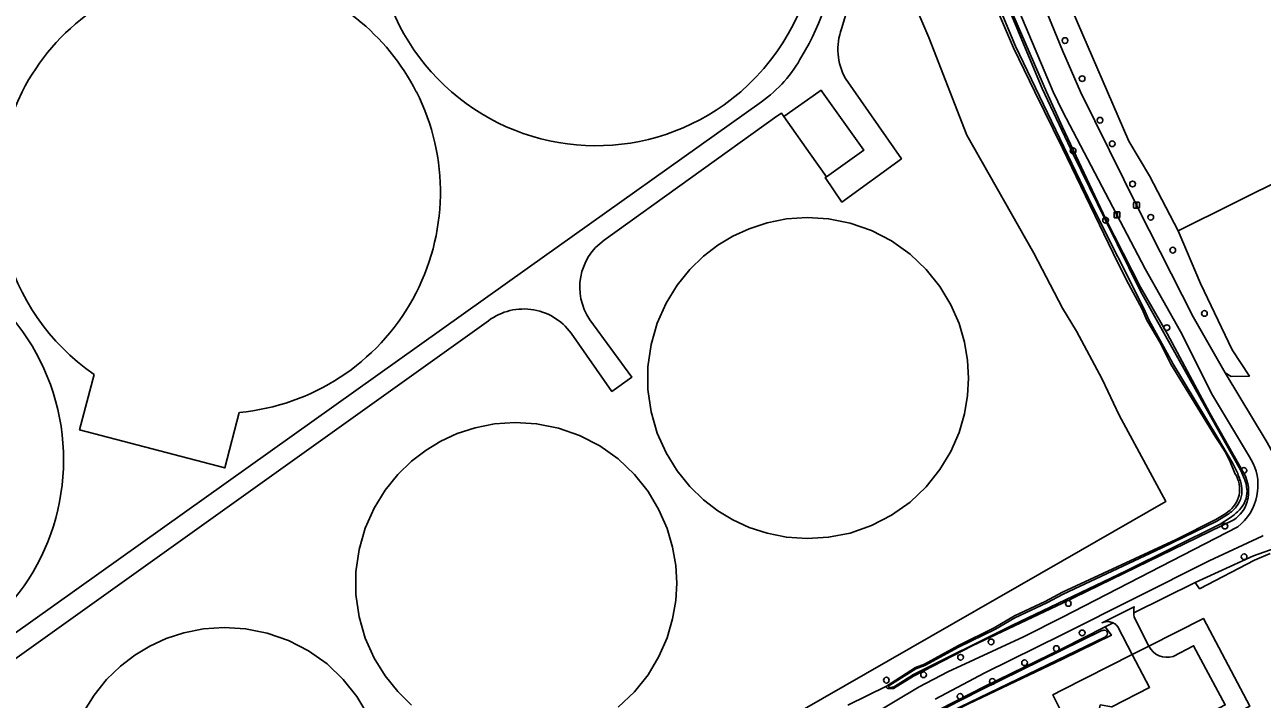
# Model space of a CAD drawing. Extents: x 162722 to 165099, y 384721 to 386283.
# Drawn here: x 163322.3 to 163534.2, y 385646.1 to 385761.5 of the extents above; entities that cross this region are included whole.
import ezdxf

# ---------------------------------------------------------------- set-up
doc = ezdxf.new("R2010")
doc.units = 0
for name, color, linetype in [('IMGEO_Afsluitpaal', 7, 'Continuous'), ('IMGEO_Bassin', 7, 'Continuous'), ('IMGEO_Bezinkbak', 7, 'Continuous'), ('IMGEO_Boom', 7, 'Continuous'), ('IMGEO_Gemengd_bos', 7, 'Continuous'), ('IMGEO_Grasland_overig', 7, 'Continuous'), ('IMGEO_Groenvoorziening', 7, 'Continuous'), ('IMGEO_Hek', 7, 'Continuous'), ('IMGEO_Pand', 7, 'Continuous'), ('IMGEO_Parkeervlak_open', 7, 'Continuous'), ('IMGEO_Rijbaan_lokaal_gesloten', 7, 'Continuous'), ('IMGEO_Voetpad_open', 7, 'Continuous'), ('IMGEO_Waterloop', 7, 'Continuous')]:
    doc.layers.add(name, color=color, linetype=linetype)

msp = doc.modelspace()

# ---------------------------------------------------------------- linework, layer by layer
at = {"layer": 'IMGEO_Afsluitpaal'}
for p, q in [((163512.15, 385730.2), (163512.15, 385731)), ((163512.15, 385731), (163512.15, 385730.2)), ((163512.25, 385731.1), (163513.04, 385731.1)), ((163513.04, 385731.1), (163512.25, 385731.1)), ((163513.14, 385731), (163513.14, 385730.2)), ((163513.14, 385730.2), (163513.14, 385731)), ((163508.81, 385728.55), (163508.81, 385729.35)), ((163508.81, 385729.35), (163508.81, 385728.55)), ((163508.91, 385729.45), (163509.7, 385729.45)), ((163509.7, 385729.45), (163508.91, 385729.45)), ((163509.7, 385728.45), (163508.91, 385728.45)), ((163508.91, 385728.45), (163509.7, 385728.45)), ((163509.8, 385729.35), (163509.8, 385728.55)), ((163509.8, 385728.55), (163509.8, 385729.35)), ((163513.04, 385730.1), (163512.25, 385730.1)), ((163512.25, 385730.1), (163513.04, 385730.1))]:
    msp.add_line(p, q, dxfattribs=at)
for points in [[(163512.57, 385730.97), (163512.72, 385730.97), (163512.72, 385730.22), (163512.57, 385730.22), (163512.57, 385730.97)], [(163509.23, 385729.33), (163509.38, 385729.33), (163509.38, 385728.58), (163509.23, 385728.58), (163509.23, 385729.33)]]:
    msp.add_lwpolyline(points, dxfattribs=at)
for centre, start, end in [((163512.25, 385731), 90, 180), ((163512.25, 385731), 90, 180), ((163513.04, 385731), 0, 90), ((163513.04, 385731), 360, 90), ((163508.91, 385729.35), 90, 180), ((163508.91, 385729.35), 90, 180), ((163508.91, 385728.55), 180, 270), ((163508.91, 385728.55), 180, 270), ((163509.7, 385729.35), 0, 90), ((163509.7, 385729.35), 360, 90), ((163509.7, 385728.55), 270, 0), ((163509.7, 385728.55), 270, 0), ((163512.25, 385730.2), 180, 270), ((163512.25, 385730.2), 180, 270), ((163513.04, 385730.2), 270, 0), ((163513.04, 385730.2), 270, 0)]:
    msp.add_arc(centre, 0.1, start, end, dxfattribs=at)
at = {"layer": 'IMGEO_Bassin'}
for points in [[(163449.4, 385674.46), (163446.33, 385675.47), (163443.55, 385676.76), (163441.01, 385678.28), (163438.54, 385680.18), (163436.17, 385682.46), (163434.01, 385685.15), (163432.12, 385688.21), (163430.62, 385691.61), (163429.57, 385695.26), (163429.02, 385699.08), (163429.02, 385702.96), (163429.57, 385706.79), (163430.62, 385710.44), (163432.12, 385713.84), (163434.01, 385716.9), (163436.17, 385719.58), (163438.54, 385721.87), (163441.01, 385723.77), (163443.55, 385725.29), (163446.33, 385726.57), (163449.4, 385727.58), (163452.73, 385728.25), (163456.27, 385728.5), (163459.94, 385728.27), (163463.65, 385727.53), (163467.28, 385726.27), (163470.72, 385724.49), (163473.88, 385722.24), (163476.66, 385719.61), (163479, 385716.69), (163480.87, 385713.57), (163482.27, 385710.36), (163483.21, 385707.15), (163483.74, 385704.02), (163483.9, 385701.02), (163483.74, 385698.03), (163483.21, 385694.9), (163482.27, 385691.69), (163480.87, 385688.48), (163479, 385685.36), (163476.66, 385682.43), (163473.88, 385679.8), (163470.72, 385677.56), (163467.28, 385675.78), (163463.65, 385674.51), (163459.94, 385673.78), (163456.27, 385673.55), (163452.73, 385673.8), (163449.4, 385674.46)], [(163388.55, 385686.8), (163391.03, 385688.7), (163393.57, 385690.23), (163396.35, 385691.51), (163399.42, 385692.52), (163402.76, 385693.18), (163406.3, 385693.43), (163409.97, 385693.21), (163413.68, 385692.47), (163417.31, 385691.2), (163420.76, 385689.42), (163423.91, 385687.18), (163426.7, 385684.54), (163429.04, 385681.62), (163430.91, 385678.5), (163432.31, 385675.29), (163433.25, 385672.08), (163433.78, 385668.94), (163433.94, 385665.94), (163433.78, 385662.95), (163433.25, 385659.81), (163432.31, 385656.6), (163430.91, 385653.39), (163429.04, 385650.27), (163426.7, 385647.34), (163423.91, 385644.71)], [(163388.55, 385645.09), (163386.19, 385647.38), (163384.02, 385650.06), (163382.14, 385653.12), (163380.63, 385656.52), (163379.58, 385660.18), (163379.04, 385664), (163379.04, 385667.89), (163379.58, 385671.71), (163380.63, 385675.37), (163382.14, 385678.76), (163384.02, 385681.83), (163386.19, 385684.51), (163388.55, 385686.8)], [(163352.93, 385658.11), (163356.48, 385658.36), (163360.15, 385658.14), (163363.85, 385657.4), (163367.49, 385656.13), (163370.93, 385654.35), (163374.09, 385652.11), (163376.87, 385649.48), (163379.21, 385646.55), (163381.09, 385643.43)], [(163332.31, 385643.69), (163334.2, 385646.76), (163336.36, 385649.44), (163338.73, 385651.73), (163341.21, 385653.63), (163343.74, 385655.16), (163346.53, 385656.44), (163349.6, 385657.45), (163352.93, 385658.11)]]:
    msp.add_lwpolyline(points, dxfattribs=at)
at = {"layer": 'IMGEO_Bezinkbak'}
for points in [[(163444.92, 385750), (163442.05, 385747.75)], [(163359.07, 385695.15), (163356.59, 385685.66), (163331.73, 385692.16), (163334.2, 385701.64)]]:
    msp.add_lwpolyline(points, dxfattribs=at)
for centre, start, end in [((163420.14, 385778.62), 310.8842, 125.3627), ((163355.63, 385732.84), 26.9626, 125.3611), ((163420.15, 385778.62), 190.209, 229.1133), ((163355.63, 385732.84), 125.3611, 153.0375), ((163355.64, 385732.84), 153.0389, 235.5126), ((163355.64, 385732.84), 275.2046, 26.9644), ((163420.14, 385778.62), 229.1169, 305.359), ((163291.13, 385687.06), 305.3606, 225.5133)]:
    msp.add_arc(centre, 37.85, start, end, dxfattribs=at)
at = {"layer": 'IMGEO_Boom'}
for centre in [(163500.41, 385758.75), (163503.34, 385752.24), (163506.4, 385745.12), (163508.49, 385741.11), (163501.79, 385739.9), (163511.98, 385734.22), (163507.36, 385728.01), (163515.09, 385728.52), (163518.86, 385722.9), (163524.27, 385712.07), (163517.84, 385709.64), (163531.03, 385685.23), (163527.78, 385675.69), (163531.07, 385670.45), (163500.98, 385662.46), (163487.76, 385655.88), (163503.35, 385657.42), (163498.93, 385654.74), (163482.54, 385653.25), (163493.49, 385652.32), (163469.83, 385649.34), (163476.21, 385650.27), (163487.97, 385649.13), (163482.45, 385646.57)]:
    msp.add_circle(centre, 0.489, dxfattribs=at)
at = {"layer": 'IMGEO_Gemengd_bos'}
for points in [[(163519.79, 385726.19), (163514.87, 385735.63), (163511.33, 385741.56), (163507.71, 385750), (163500, 385767.83), (163494.31, 385780.84), (163490.95, 385789.18), (163483.69, 385808.67), (163480.49, 385817.8), (163476.65, 385827.03), (163474.55, 385831.5), (163472.96, 385835.32), (163471.37, 385838.47), (163464.81, 385855.35), (163448.3, 385896.15)], [(163519.79, 385726.19), (163624.15, 385778.11), (163631.24, 385757.33), (163740.4, 385754.63)], [(163527.8, 385701.89), (163528.86, 385701.26), (163531.98, 385701.36), (163529.05, 385705.83), (163523.61, 385717.17), (163519.79, 385726.19)], [(163564.64, 385635.23), (163541.59, 385675.97), (163536.69, 385687), (163535.04, 385689.99), (163527.8, 385701.89)], [(163512.18, 385660.85), (163522.68, 385666.04)], [(163479.45, 385643.07), (163483.89, 385645.3), (163500, 385652.91), (163508.36, 385657.03), (163507.3, 385658.45)], [(163511.92, 385653.72), (163500, 385647.68), (163498.31, 385646.83), (163500, 385643.54), (163506.22, 385631.42), (163532.03, 385644.89), (163524.11, 385659.89), (163514.74, 385655.16)], [(163507.3, 385658.45), (163508.68, 385659.13)]]:
    msp.add_lwpolyline(points, dxfattribs=at)
at = {"layer": 'IMGEO_Grasland_overig'}
for points in [[(163439.74, 385909.79), (163440.42, 385907.33), (163447.14, 385889.17), (163451.48, 385878.06), (163463.92, 385848.41), (163467.06, 385840.16), (163468.39, 385837.34), (163472.45, 385826.49), (163481.69, 385803.14), (163484.51, 385795.52), (163488.46, 385786.08), (163493.1, 385773.91), (163500, 385757.07), (163503.06, 385750), (163512.91, 385730.05), (163522.35, 385711.47), (163527.8, 385701.89)], [(163455.21, 385636.1), (163475.42, 385648.18), (163480.33, 385650.77), (163493.3, 385656.76), (163500, 385660.14), (163529.97, 385675.55), (163530.58, 385676.07), (163531.14, 385676.64), (163531.65, 385677.26), (163532.1, 385677.93), (163532.49, 385678.63), (163532.81, 385679.36), (163533.07, 385680.12), (163533.25, 385680.9), (163533.37, 385681.69), (163533.41, 385682.26), (163533.44, 385682.97), (163533.4, 385683.68), (163533.3, 385684.38), (163533.14, 385685.07), (163532.92, 385685.74), (163532.64, 385686.4), (163532.3, 385687.02), (163531.97, 385687.52), (163525.67, 385698.12), (163520.18, 385708.98), (163514.16, 385719.69), (163500, 385746.68), (163498.37, 385750), (163490.07, 385769.76)], [(163534.35, 385674.09), (163534.17, 385674), (163525.08, 385669.77), (163500, 385657.14), (163486.69, 385650.61), (163478.19, 385646.07)]]:
    msp.add_lwpolyline(points, dxfattribs=at)
at = {"layer": 'IMGEO_Groenvoorziening'}
for points in [[(163469.84, 385648.34), (163469.84, 385648.31), (163469.84, 385648.28), (163469.83, 385648.25), (163469.84, 385648.22), (163469.84, 385648.19), (163469.85, 385648.16), (163469.86, 385648.13), (163469.88, 385648.1), (163469.89, 385648.08), (163469.91, 385648.05), (163469.93, 385648.03), (163469.95, 385648.01), (163469.98, 385647.99), (163470, 385647.97), (163470.03, 385647.96), (163470.06, 385647.94), (163470.09, 385647.93), (163470.12, 385647.93), (163470.15, 385647.92), (163470.18, 385647.92), (163470.21, 385647.92), (163470.22, 385647.92), (163471.04, 385647.94), (163474.47, 385650.03), (163484.5, 385655.21), (163500, 385662.54), (163529.3, 385676.77), (163529.7, 385677.06), (163530.08, 385677.38), (163530.42, 385677.73), (163530.74, 385678.11), (163531.01, 385678.52), (163531.25, 385678.95), (163531.45, 385679.41), (163531.61, 385679.87), (163531.73, 385680.35), (163531.77, 385680.56), (163531.83, 385681.15), (163531.84, 385681.75), (163531.8, 385682.34), (163531.71, 385682.92), (163531.56, 385683.5), (163531.36, 385684.06), (163531.11, 385684.6), (163530.86, 385685.05), (163525.22, 385695.04), (163517.88, 385708.64), (163513.31, 385716.58), (163507.39, 385728.2), (163500, 385743.96), (163497.23, 385750), (163485.17, 385777.94)], [(163469.84, 385648.34), (163474.83, 385651.51), (163476.35, 385652.1), (163482.16, 385655.28), (163488.29, 385658.3), (163491.76, 385660.35), (163497.02, 385662.79), (163500, 385664.41), (163519.43, 385673.43), (163526.22, 385676.84), (163527.94, 385677.88), (163528.31, 385678.13), (163528.66, 385678.41), (163528.98, 385678.72), (163529.28, 385679.06), (163529.54, 385679.42), (163529.77, 385679.81), (163529.96, 385680.21), (163530.11, 385680.63), (163530.21, 385680.97), (163530.27, 385681.45), (163530.29, 385681.94), (163530.27, 385682.42), (163530.2, 385682.91), (163530.09, 385683.38), (163529.94, 385683.84), (163529.74, 385684.29), (163529.51, 385684.72), (163529.4, 385684.89), (163528.7, 385686.67), (163527.83, 385688.38), (163526.82, 385690.01), (163526.22, 385690.84), (163518.51, 385703.4), (163516.62, 385707.15), (163514.41, 385710.94), (163513.62, 385712.8), (163510.87, 385717.91), (163508.67, 385722.39), (163500, 385740.35), (163495.26, 385750), (163491.57, 385757.52), (163483.93, 385775.42)], [(163315.49, 385525.45), (163335.49, 385544.55), (163348.2, 385562.28), (163361.11, 385579.33), (163374.5, 385597.48), (163374.91, 385598.04), (163380.63, 385601.32), (163500, 385669.75), (163517.69, 385679.93), (163509.7, 385694.68), (163506.76, 385700.84), (163502.39, 385709.04), (163500, 385712.95), (163495.09, 385722.38), (163483.62, 385742.55), (163477.1, 385759.27), (163475.07, 385764.06)], [(163507.3, 385658.45), (163500, 385654.75), (163486.72, 385648.29), (163478.93, 385644.31)], [(163463.21, 385645.09), (163469.84, 385648.34)]]:
    msp.add_lwpolyline(points, dxfattribs=at)
at = {"layer": 'IMGEO_Hek'}
msp.add_lwpolyline([(163446.52, 385838.91), (163450.56, 385828.2), (163458.16, 385809.1), (163458.67, 385807.14), (163461.47, 385800.41), (163464.36, 385792.39), (163466.29, 385788.1), (163473.07, 385768.32), (163475.07, 385764.06), (163477.1, 385759.27), (163483.62, 385742.55), (163495.09, 385722.38), (163500, 385712.95), (163502.39, 385709.04), (163506.76, 385700.84), (163509.7, 385694.68), (163517.69, 385679.93), (163500, 385669.75)], dxfattribs=at)
at = {"layer": 'IMGEO_Pand'}
for points in [[(163452.3, 385745.74), (163458.3, 385750), (163458.66, 385750.26), (163458.84, 385750), (163465.95, 385739.98), (163463.58, 385738.29), (163459.59, 385735.47)], [(163459.59, 385735.47), (163456.81, 385739.38), (163452.3, 385745.74)]]:
    msp.add_lwpolyline(points, dxfattribs=at)
at = {"layer": 'IMGEO_Parkeervlak_open'}
msp.add_lwpolyline([(163518.9, 385653.39), (163522.41, 385655.24), (163527.84, 385645.1), (163506.19, 385633.72), (163504.74, 385636.57), (163506.44, 385645.1), (163508.42, 385644.75), (163514.89, 385648.11), (163511.92, 385653.72)], dxfattribs=at)
msp.add_arc((163517.9, 385656.8), 3.56, 207.4887, 286.4469, dxfattribs=at)
at = {"layer": 'IMGEO_Rijbaan_lokaal_gesloten'}
for points in [[(163462.89, 385763.24), (163462.18, 385760.77)], [(163462.83, 385752.29), (163472.42, 385738.54), (163462.21, 385731.12), (163459.36, 385735.34), (163459.59, 385735.47)], [(163290.85, 385636.15), (163316.51, 385654.5), (163408.32, 385719.75), (163448.43, 385748.29)], [(163452.3, 385745.74), (163451.86, 385746.36), (163451.11, 385745.8), (163421.55, 385724.62)], [(163401.31, 385710.5), (163319.84, 385652.37)], [(163419.08, 385711), (163426.26, 385701.15), (163422.85, 385698.74), (163415.86, 385708.71)]]:
    msp.add_lwpolyline(points, dxfattribs=at)
for centre, radius, start, end in [((163421.82, 385776.64), 39.34, 328.5089, 357.5716), ((163471.54, 385757.22), 10.01, 159.2352, 209.5301), ((163435.58, 385766.69), 22.45, 304.9256, 331.81), ((163427.18, 385716.56), 9.83, 124.9326, 214.4592), ((163407.75, 385702.82), 10.02, 35.9793, 129.953)]:
    msp.add_arc(centre, radius, start, end, dxfattribs=at)
at = {"layer": 'IMGEO_Voetpad_open'}
for points in [[(163512.18, 385660.85), (163512.17, 385660.89), (163512.17, 385661.23), (163512.2, 385661.58), (163512.25, 385661.91), (163506.75, 385659.16), (163506.89, 385659.22), (163507.08, 385659.28), (163507.28, 385659.32), (163507.48, 385659.35), (163507.67, 385659.36), (163507.87, 385659.35), (163508.07, 385659.33), (163508.27, 385659.29), (163508.46, 385659.23), (163508.64, 385659.15), (163508.68, 385659.13)], [(163514.74, 385655.16), (163512.36, 385659.9), (163512.27, 385660.2), (163512.21, 385660.54), (163512.18, 385660.85)], [(163508.68, 385659.13), (163508.82, 385659.05), (163508.99, 385658.95), (163509.14, 385658.82), (163509.29, 385658.68), (163509.42, 385658.54), (163509.46, 385658.48), (163511.92, 385653.72)], [(163511.92, 385653.72), (163514.74, 385655.16)]]:
    msp.add_lwpolyline(points, dxfattribs=at)
at = {"layer": 'IMGEO_Waterloop'}
for points in [[(163529.97, 385684.68), (163529.08, 385686.53), (163526.49, 385690.85), (163518.86, 385703.49), (163514.75, 385711), (163513.89, 385712.9), (163505.01, 385730.58), (163491.94, 385757.77), (163482.65, 385780.13)], [(163485.1, 385777.9), (163496.5, 385750.54), (163501.83, 385739.32), (163507.36, 385728.01), (163513.31, 385715.89), (163524.27, 385696.34), (163530.52, 385685.19), (163531.1, 385683.84)], [(163470.42, 385648.51), (163470.89, 385648.78), (163471.35, 385649.03), (163474.9, 385651.3), (163476.41, 385651.87), (163482.2, 385654.97), (163488.5, 385658.06), (163491.84, 385660.02), (163497.3, 385662.58), (163500.11, 385664.08), (163516.9, 385671.93), (163526.39, 385676.52), (163528.33, 385677.71)], [(163528.76, 385677.15), (163527, 385676), (163510.87, 385668.06), (163491.4, 385658.73), (163474.49, 385650.3), (163471.21, 385648.26), (163471.1, 385648.2)], [(163536.4, 385671.91), (163532.7, 385670.62), (163522.68, 385666.04)], [(163522.68, 385666.04), (163523.46, 385664.98), (163532.87, 385669.84), (163535.54, 385671.03)], [(163495.46, 385527.48), (163495.55, 385527.53), (163507.52, 385535.05), (163507.58, 385536.03), (163507.14, 385537.93), (163505.92, 385540.4), (163504.35, 385545.48), (163500.25, 385556.84), (163494.83, 385574.84), (163485.44, 385602.35), (163473.13, 385638.77), (163472.9, 385640.74), (163477.1, 385643.13), (163485.95, 385647.61), (163506.61, 385657.77)], [(163507.32, 385656.75), (163475.78, 385641.53), (163474.38, 385640.61), (163473.98, 385640.11), (163473.86, 385639.35), (163478.21, 385626.75), (163493.49, 385581.75), (163497.49, 385569.71), (163500.08, 385561.01), (163509.01, 385535.35), (163532.61, 385465.02), (163542.81, 385434.01)], [(163507.57, 385657.68), (163507.64, 385657.54)], [(163470.93, 385648.14), (163470.87, 385648.13), (163470.82, 385648.12), (163470.74, 385648.1), (163470.68, 385648.08), (163470.62, 385648.07)]]:
    msp.add_lwpolyline(points, dxfattribs=at)
for centre, radius, start, end in [((163519.86, 385680.36), 11, 11.8037, 23.1495), ((163523.86, 385681.08), 7.74, 4.9995, 20.8773), ((163526.29, 385681.77), 4.41, 321.2188, 10.926), ((163527.07, 385681.65), 4.5, 315.4266, 1.298), ((163523.59, 385684.22), 8.05, 306.0778, 319.6705), ((163512.74, 385696.92), 25.45, 309.0328, 313.5844), ((163507.17, 385656.55), 1.34, 89.5772, 115.0182), ((163507.14, 385657.37), 0.53, 36.0548, 84.9736), ((163506.56, 385657.72), 1.23, 308.1101, 329.518), ((163507.11, 385657.34), 0.568, 334.8426, 20.4721), ((163470.4, 385648.27), 0.162, 141.5468, 203.264), ((163470.49, 385648.32), 0.267, 204.884, 258.0209), ((163470.75, 385647.96), 0.641, 121.0975, 139.3089), ((163470.51, 385648.61), 0.555, 262.3173, 281.418), ((163470.79, 385648.84), 0.713, 281.172, 295.6979)]:
    msp.add_arc(centre, radius, start, end, dxfattribs=at)

doc.saveas('drawing.dxf')
